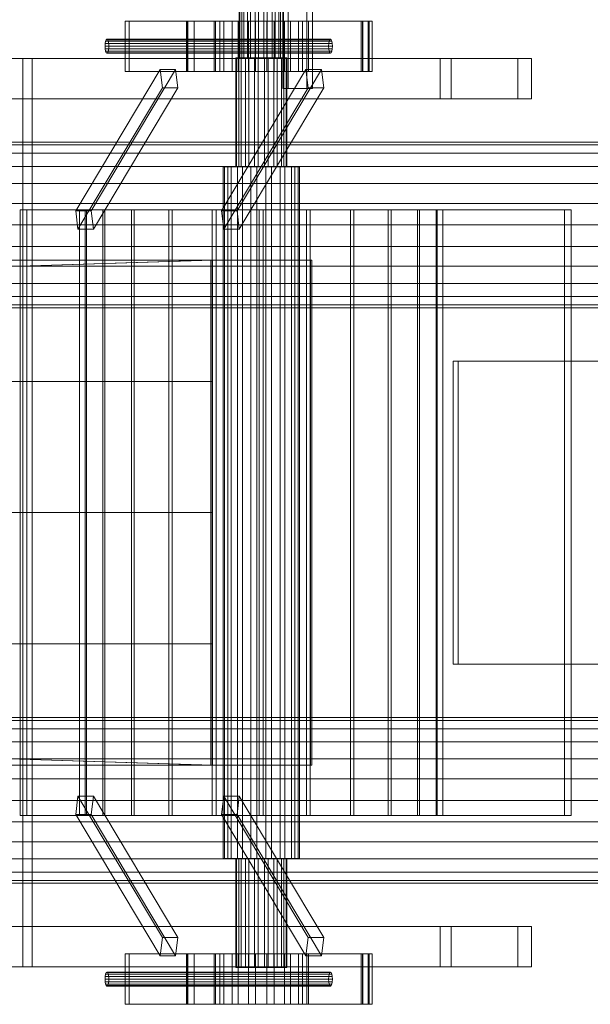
# Model space of a CAD drawing. Header units: millimetres. Extents: x -1970 to 61924, y -58230 to 6847.
# Tile 408 of 656: x 9954 to 10519, y -18487 to -17512. Entities that reach past the tile are written whole.
import ezdxf

# ---------------------------------------------------------------- set-up
doc = ezdxf.new("R2010")
doc.units = ezdxf.units.MM
for name, color, linetype, lineweight in [('superior_C01', 7, 'Continuous', 0), ('superior_C01-mix', 7, 'Continuous', 0), ('superior_mezcladora', 7, 'Continuous', 0)]:
    doc.layers.add(name, color=color, linetype=linetype, lineweight=lineweight)

msp = doc.modelspace()

# ---------------------------------------------------------------- linework, layer by layer
at = {"layer": 'superior_C01'}
for p, q in [((10214.566, -17177), (10214.566, -17580)), ((10219.959, -17580), (10219.959, -17177)), ((10238.641, -17580), (10238.641, -17177)), ((10244.033, -17177), (10244.033, -17580)), ((10171.539, -17449.5), (10171.539, -17549.5)), ((10172.196, -17449.5), (10172.196, -17549.5)), ((10174.207, -17449.5), (10174.207, -17549.5)), ((10176.079, -17449.5), (10176.079, -17549.5)), ((10179.794, -17449.5), (10179.794, -17549.5)), ((10182.595, -17449.5), (10182.595, -17549.5)), ((10187.45, -17449.5), (10187.45, -17549.5)), ((10190.754, -17449.5), (10190.754, -17549.5)), ((10196.009, -17449.5), (10196.009, -17549.5)), ((10199.313, -17449.5), (10199.313, -17549.5)), ((10204.168, -17449.5), (10204.168, -17549.5)), ((10206.969, -17449.5), (10206.969, -17549.5)), ((10210.684, -17449.5), (10210.684, -17549.5)), ((10212.556, -17449.5), (10212.556, -17549.5)), ((10214.567, -17549.5), (10214.567, -17449.5)), ((10215.224, -17449.5), (10215.224, -17549.5)), ((10299.115, -17513), (10058.373, -17513)), ((10058.373, -17513), (10058.373, -17563)), ((10062.417, -17513), (10058.373, -17513)), ((10062.417, -17563), (10062.417, -17513)), ((10062.417, -17513), (10303.159, -17513)), ((10292.451, -17513), (10119.117, -17513)), ((10119.117, -17513), (10119.117, -17563)), ((10120.734, -17513), (10119.117, -17513)), ((10293.529, -17513), (10120.195, -17513)), ((10120.195, -17513), (10120.195, -17563)), ((10126.936, -17513), (10120.195, -17513)), ((10120.734, -17563), (10120.734, -17513)), ((10120.734, -17513), (10294.069, -17513)), ((10126.936, -17563), (10126.936, -17513)), ((10126.936, -17513), (10300.27, -17513)), ((10148.122, -17513), (10146.718, -17513)), ((10146.718, -17513), (10152.418, -17513)), ((10146.718, -17513), (10146.718, -17563)), ((10156.417, -17513), (10148.122, -17513)), ((10148.122, -17513), (10148.122, -17563)), ((10152.418, -17513), (10164.354, -17513)), ((10152.418, -17513), (10152.418, -17563)), ((10170.339, -17513), (10156.417, -17513)), ((10156.417, -17513), (10156.417, -17563)), ((10164.354, -17513), (10180.71, -17513)), ((10164.354, -17513), (10164.354, -17563)), ((10187.769, -17513), (10170.339, -17513)), ((10170.339, -17513), (10170.339, -17563)), ((10180.71, -17513), (10198.994, -17513)), ((10180.71, -17513), (10180.71, -17563)), ((10206.053, -17513), (10187.769, -17513)), ((10187.769, -17513), (10187.769, -17563)), ((10198.994, -17513), (10216.424, -17513)), ((10198.994, -17513), (10198.994, -17563)), ((10222.409, -17513), (10206.053, -17513)), ((10206.053, -17513), (10206.053, -17563)), ((10216.424, -17513), (10230.346, -17513)), ((10216.424, -17513), (10216.424, -17563)), ((10234.345, -17513), (10222.409, -17513)), ((10222.409, -17513), (10222.409, -17563)), ((10230.346, -17513), (10238.641, -17513)), ((10230.346, -17513), (10230.346, -17563)), ((10240.045, -17513), (10234.345, -17513)), ((10234.345, -17513), (10234.345, -17563)), ((10238.641, -17513), (10240.045, -17513)), ((10238.641, -17563), (10238.641, -17513)), ((10240.045, -17513), (10240.045, -17563)), ((10292.451, -17563), (10292.451, -17513)), ((10292.451, -17513), (10294.069, -17513)), ((10293.529, -17563), (10293.529, -17513)), ((10293.529, -17513), (10300.27, -17513)), ((10294.069, -17513), (10294.069, -17563)), ((10299.115, -17563), (10299.115, -17513)), ((10299.115, -17513), (10303.159, -17513)), ((10300.27, -17513), (10300.27, -17563)), ((10303.159, -17513), (10303.159, -17563)), ((10038.574, -17538), (10038.718, -17535.321)), ((10038.718, -17535.321), (10039.127, -17533.05)), ((10038.718, -17535.321), (10260.201, -17535.321)), ((10039.127, -17533.05), (10039.739, -17531.533)), ((10039.127, -17533.05), (10260.61, -17533.05)), ((10039.739, -17531.533), (10040.462, -17531)), ((10039.739, -17531.533), (10261.222, -17531.533)), ((10040.462, -17531), (10041.184, -17531.533)), ((10261.944, -17531), (10040.462, -17531)), ((10041.184, -17531.533), (10041.796, -17533.05)), ((10041.184, -17531.533), (10262.666, -17531.533)), ((10041.796, -17533.05), (10042.205, -17535.321)), ((10041.796, -17533.05), (10263.279, -17533.05)), ((10042.205, -17535.321), (10042.349, -17538)), ((10042.205, -17535.321), (10263.688, -17535.321)), ((10260.201, -17535.321), (10260.057, -17538)), ((10260.61, -17533.05), (10260.201, -17535.321)), ((10261.222, -17531.533), (10260.61, -17533.05)), ((10261.944, -17531), (10261.222, -17531.533)), ((10262.666, -17531.533), (10261.944, -17531)), ((10263.279, -17533.05), (10262.666, -17531.533)), ((10263.688, -17535.321), (10263.279, -17533.05)), ((10263.832, -17538), (10263.688, -17535.321)), ((10038.718, -17540.679), (10038.574, -17538)), ((10038.574, -17538), (10260.057, -17538)), ((10039.127, -17542.95), (10038.718, -17540.679)), ((10038.718, -17540.679), (10260.201, -17540.679)), ((10039.739, -17544.467), (10039.127, -17542.95)), ((10039.127, -17542.95), (10260.61, -17542.95)), ((10040.462, -17545), (10039.739, -17544.467)), ((10039.739, -17544.467), (10261.222, -17544.467)), ((10041.184, -17544.467), (10040.462, -17545)), ((10040.462, -17545), (10261.944, -17545)), ((10041.796, -17542.95), (10041.184, -17544.467)), ((10041.184, -17544.467), (10262.666, -17544.467)), ((10042.205, -17540.679), (10041.796, -17542.95)), ((10041.796, -17542.95), (10263.279, -17542.95)), ((10042.349, -17538), (10042.205, -17540.679)), ((10042.205, -17540.679), (10263.688, -17540.679)), ((10042.349, -17538), (10263.832, -17538)), ((10260.057, -17538), (10260.201, -17540.679)), ((10260.201, -17540.679), (10260.61, -17542.95)), ((10260.61, -17542.95), (10261.222, -17544.467)), ((10261.222, -17544.467), (10261.944, -17545)), ((10261.944, -17545), (10262.666, -17544.467)), ((10262.666, -17544.467), (10263.279, -17542.95)), ((10263.279, -17542.95), (10263.688, -17540.679)), ((10263.688, -17540.679), (10263.832, -17538)), ((10370.76, -17550), (9855.572, -17550)), ((9866.357, -17550), (10381.545, -17550)), ((9957.064, -17550), (9918.545, -17550)), ((9927.982, -17550), (9966.501, -17550)), ((10447.6, -17550), (9932.413, -17550)), ((9945.893, -17550), (10461.081, -17550)), ((9957.064, -18450), (9957.064, -17550)), ((9957.064, -17550), (9966.501, -17550)), ((9966.501, -17550), (9966.501, -18450)), ((10168.826, -17549.5), (10168.064, -17549.5)), ((10168.064, -17549.5), (10171.156, -17549.5)), ((10168.064, -17549.5), (10168.064, -17657.5)), ((10173.326, -17549.5), (10168.826, -17549.5)), ((10168.826, -17549.5), (10168.826, -17657.5)), ((10171.156, -17549.5), (10177.633, -17549.5)), ((10171.156, -17549.5), (10171.156, -17657.5)), ((10174.207, -17549.5), (10171.539, -17549.5)), ((10171.539, -17549.5), (10172.196, -17549.5)), ((10172.196, -17549.5), (10176.079, -17549.5)), ((10180.879, -17549.5), (10173.326, -17549.5)), ((10173.326, -17549.5), (10173.326, -17657.5)), ((10179.794, -17549.5), (10174.207, -17549.5)), ((10176.079, -17549.5), (10182.595, -17549.5)), ((10177.633, -17549.5), (10186.506, -17549.5)), ((10177.633, -17549.5), (10177.633, -17657.5)), ((10187.45, -17549.5), (10179.794, -17549.5)), ((10190.336, -17549.5), (10180.879, -17549.5)), ((10180.879, -17549.5), (10180.879, -17657.5)), ((10182.595, -17549.5), (10190.754, -17549.5)), ((10186.506, -17549.5), (10196.427, -17549.5)), ((10186.506, -17549.5), (10186.506, -17657.5)), ((10196.009, -17549.5), (10187.45, -17549.5)), ((10200.257, -17549.5), (10190.336, -17549.5)), ((10190.336, -17549.5), (10190.336, -17657.5)), ((10190.754, -17549.5), (10199.313, -17549.5)), ((10204.168, -17549.5), (10196.009, -17549.5)), ((10196.427, -17549.5), (10205.883, -17549.5)), ((10196.427, -17549.5), (10196.427, -17657.5)), ((10199.313, -17549.5), (10206.969, -17549.5)), ((10209.13, -17549.5), (10200.257, -17549.5)), ((10200.257, -17549.5), (10200.257, -17657.5)), ((10210.684, -17549.5), (10204.168, -17549.5)), ((10205.883, -17549.5), (10213.437, -17549.5)), ((10205.883, -17549.5), (10205.883, -17657.5)), ((10206.969, -17549.5), (10212.556, -17549.5)), ((10215.606, -17549.5), (10209.13, -17549.5)), ((10209.13, -17549.5), (10209.13, -17657.5)), ((10214.567, -17549.5), (10210.684, -17549.5)), ((10212.556, -17549.5), (10215.224, -17549.5)), ((10213.437, -17549.5), (10217.937, -17549.5)), ((10213.437, -17549.5), (10213.437, -17657.5)), ((10215.224, -17549.5), (10214.567, -17549.5)), ((10218.699, -17549.5), (10215.606, -17549.5)), ((10215.606, -17549.5), (10215.606, -17657.5)), ((10217.937, -17549.5), (10218.699, -17549.5)), ((10217.937, -17657.5), (10217.937, -17549.5)), ((10218.699, -17549.5), (10218.699, -17657.5)), ((10370.76, -17550), (10370.76, -17590)), ((10381.545, -17550), (10370.76, -17550)), ((10381.545, -17590), (10381.545, -17550)), ((10447.6, -17550), (10447.6, -17590)), ((10461.081, -17550), (10447.6, -17550)), ((10461.081, -17590), (10461.081, -17550)), ((10093.124, -17560.886), (10009.543, -17700.886)), ((10024.951, -17700.886), (10108.532, -17560.886)), ((10058.373, -17563), (10299.115, -17563)), ((10058.373, -17563), (10062.417, -17563)), ((10303.159, -17563), (10062.417, -17563)), ((10095.344, -17579.114), (10093.124, -17560.886)), ((10093.124, -17560.886), (10108.532, -17560.886)), ((10108.532, -17560.886), (10110.751, -17579.114)), ((10119.117, -17563), (10292.451, -17563)), ((10119.117, -17563), (10120.734, -17563)), ((10120.195, -17563), (10293.529, -17563)), ((10120.195, -17563), (10126.936, -17563)), ((10294.069, -17563), (10120.734, -17563)), ((10300.27, -17563), (10126.936, -17563)), ((10152.418, -17563), (10146.718, -17563)), ((10146.718, -17563), (10148.122, -17563)), ((10148.122, -17563), (10156.417, -17563)), ((10164.354, -17563), (10152.418, -17563)), ((10237.57, -17560.886), (10153.989, -17700.886)), ((10156.417, -17563), (10170.339, -17563)), ((10180.71, -17563), (10164.354, -17563)), ((10169.396, -17700.886), (10252.977, -17560.886)), ((10170.339, -17563), (10187.769, -17563)), ((10198.994, -17563), (10180.71, -17563)), ((10187.769, -17563), (10206.053, -17563)), ((10216.424, -17563), (10198.994, -17563)), ((10206.053, -17563), (10222.409, -17563)), ((10230.346, -17563), (10216.424, -17563)), ((10222.409, -17563), (10234.345, -17563)), ((10238.641, -17563), (10230.346, -17563)), ((10234.345, -17563), (10240.045, -17563)), ((10239.789, -17579.114), (10237.57, -17560.886)), ((10237.57, -17560.886), (10252.977, -17560.886)), ((10240.045, -17563), (10238.641, -17563)), ((10252.977, -17560.886), (10255.196, -17579.114)), ((10294.069, -17563), (10292.451, -17563)), ((10300.27, -17563), (10293.529, -17563)), ((10303.159, -17563), (10299.115, -17563)), ((10095.344, -17579.114), (10011.763, -17719.114)), ((10110.751, -17579.114), (10027.17, -17719.114)), ((10110.751, -17579.114), (10095.344, -17579.114)), ((10239.789, -17579.114), (10156.208, -17719.114)), ((10255.196, -17579.114), (10171.616, -17719.114)), ((10214.566, -17580), (10238.641, -17580)), ((10214.566, -17580), (10219.959, -17580)), ((10244.033, -17580), (10219.959, -17580)), ((10244.033, -17580), (10238.641, -17580)), ((10255.196, -17579.114), (10239.789, -17579.114)), ((9855.572, -17590), (10370.76, -17590)), ((9866.357, -17590), (10381.545, -17590)), ((9932.413, -17590), (10447.6, -17590)), ((9945.893, -17590), (10461.081, -17590)), ((10370.76, -17590), (10381.545, -17590)), ((10447.6, -17590), (10461.081, -17590)), ((10156.789, -17657.5), (10155.653, -17657.5)), ((10155.653, -17657.5), (10160.262, -17657.5)), ((10155.653, -17657.5), (10155.653, -18342.5)), ((10163.495, -17657.5), (10156.789, -17657.5)), ((10156.789, -17657.5), (10156.789, -18342.5)), ((10160.262, -17657.5), (10169.913, -17657.5)), ((10160.262, -17657.5), (10160.262, -18342.5)), ((10174.751, -17657.5), (10163.495, -17657.5)), ((10163.495, -17657.5), (10163.495, -18342.5)), ((10171.156, -17657.5), (10168.064, -17657.5)), ((10168.064, -17657.5), (10168.826, -17657.5)), ((10168.826, -17657.5), (10173.326, -17657.5)), ((10169.913, -17657.5), (10183.136, -17657.5)), ((10169.913, -17657.5), (10169.913, -18342.5)), ((10177.633, -17657.5), (10171.156, -17657.5)), ((10173.326, -17657.5), (10180.879, -17657.5)), ((10188.844, -17657.5), (10174.751, -17657.5)), ((10174.751, -17657.5), (10174.751, -18342.5)), ((10186.506, -17657.5), (10177.633, -17657.5)), ((10180.879, -17657.5), (10190.336, -17657.5)), ((10183.136, -17657.5), (10197.919, -17657.5)), ((10183.136, -17657.5), (10183.136, -18342.5)), ((10196.427, -17657.5), (10186.506, -17657.5)), ((10203.627, -17657.5), (10188.844, -17657.5)), ((10188.844, -17657.5), (10188.844, -18342.5)), ((10190.336, -17657.5), (10200.257, -17657.5)), ((10205.883, -17657.5), (10196.427, -17657.5)), ((10197.919, -17657.5), (10212.012, -17657.5)), ((10197.919, -17657.5), (10197.919, -18342.5)), ((10200.257, -17657.5), (10209.13, -17657.5)), ((10216.85, -17657.5), (10203.627, -17657.5)), ((10203.627, -17657.5), (10203.627, -18342.5)), ((10213.437, -17657.5), (10205.883, -17657.5)), ((10209.13, -17657.5), (10215.606, -17657.5)), ((10212.012, -17657.5), (10223.268, -17657.5)), ((10212.012, -17657.5), (10212.012, -18342.5)), ((10217.937, -17657.5), (10213.437, -17657.5)), ((10215.606, -17657.5), (10218.699, -17657.5)), ((10226.501, -17657.5), (10216.85, -17657.5)), ((10216.85, -17657.5), (10216.85, -18342.5)), ((10218.699, -17657.5), (10217.937, -17657.5)), ((10223.268, -17657.5), (10229.974, -17657.5)), ((10223.268, -17657.5), (10223.268, -18342.5)), ((10231.11, -17657.5), (10226.501, -17657.5)), ((10226.501, -17657.5), (10226.501, -18342.5)), ((10229.974, -17657.5), (10231.11, -17657.5)), ((10229.974, -18342.5), (10229.974, -17657.5)), ((10231.11, -17657.5), (10231.11, -18342.5)), ((10493.64, -17700), (9954.378, -17700)), ((9954.378, -17700), (9954.378, -18300)), ((9961.118, -17700), (9954.378, -17700)), ((9961.118, -18300), (9961.118, -17700)), ((9961.118, -17700), (10500.38, -17700)), ((10024.951, -17700.886), (10009.543, -17700.886)), ((10009.543, -17700.886), (10011.763, -17719.114)), ((10020.047, -17700), (10013.393, -17700)), ((10013.393, -17700), (10019.004, -17700)), ((10013.393, -17700), (10013.393, -18300)), ((10019.004, -17700), (10036.499, -17700)), ((10019.004, -17700), (10019.004, -18300)), ((10038.514, -17700), (10020.047, -17700)), ((10020.047, -17700), (10020.047, -18300)), ((10027.17, -17719.114), (10024.951, -17700.886)), ((10036.499, -17700), (10064.685, -17700)), ((10036.499, -17700), (10036.499, -18300)), ((10067.535, -17700), (10038.514, -17700)), ((10038.514, -17700), (10038.514, -18300)), ((10064.685, -17700), (10101.642, -17700)), ((10064.685, -17700), (10064.685, -18300)), ((10105.132, -17700), (10067.535, -17700)), ((10067.535, -17700), (10067.535, -18300)), ((10101.642, -17700), (10144.851, -17700)), ((10101.642, -17700), (10101.642, -18300)), ((10148.743, -17700), (10105.132, -17700)), ((10105.132, -17700), (10105.132, -18300)), ((10144.851, -17700), (10191.367, -17700)), ((10144.851, -17700), (10144.851, -18300)), ((10195.396, -17700), (10148.743, -17700)), ((10148.743, -17700), (10148.743, -18300)), ((10169.396, -17700.886), (10153.989, -17700.886)), ((10153.989, -17700.886), (10156.208, -17719.114)), ((10171.616, -17719.114), (10169.396, -17700.886)), ((10191.367, -17700), (10238.02, -17700)), ((10191.367, -17700), (10191.367, -18300)), ((10241.912, -17700), (10195.396, -17700)), ((10195.396, -17700), (10195.396, -18300)), ((10238.02, -17700), (10281.631, -17700)), ((10238.02, -17700), (10238.02, -18300)), ((10285.121, -17700), (10241.912, -17700)), ((10241.912, -17700), (10241.912, -18300)), ((10281.631, -17700), (10319.228, -17700)), ((10281.631, -17700), (10281.631, -18300)), ((10322.078, -17700), (10285.121, -17700)), ((10285.121, -17700), (10285.121, -18300)), ((10319.228, -17700), (10348.249, -17700)), ((10319.228, -17700), (10319.228, -18300)), ((10350.264, -17700), (10322.078, -17700)), ((10322.078, -17700), (10322.078, -18300)), ((10348.249, -17700), (10366.716, -17700)), ((10348.249, -17700), (10348.249, -18300)), ((10367.759, -17700), (10350.264, -17700)), ((10350.264, -17700), (10350.264, -18300)), ((10366.716, -17700), (10373.37, -17700)), ((10366.716, -18300), (10366.716, -17700)), ((10373.37, -17700), (10367.759, -17700)), ((10367.759, -17700), (10367.759, -18300)), ((10373.37, -17700), (10373.37, -18300)), ((10493.64, -18300), (10493.64, -17700)), ((10493.64, -17700), (10500.38, -17700)), ((10500.38, -17700), (10500.38, -18300)), ((10011.763, -17719.114), (10027.17, -17719.114)), ((10156.208, -17719.114), (10171.616, -17719.114)), ((1103.221, -17750), (10242.208, -17750)), ((10243.564, -17750), (1104.577, -17750)), ((9445.582, -17771.702), (10143.539, -17750)), ((10145.146, -17750), (9447.19, -17771.702)), ((10143.539, -17750), (10143.539, -17870)), ((10143.539, -17750), (10145.146, -17750)), ((10145.146, -17870), (10145.146, -17750)), ((10242.208, -17750), (10242.208, -18250)), ((10243.564, -17750), (10242.208, -17750)), ((10243.564, -18250), (10243.564, -17750)), ((9464.026, -17870), (10143.539, -17870)), ((10145.146, -17870), (9465.634, -17870)), ((10143.539, -17870), (10143.539, -18000)), ((10145.146, -17870), (10143.539, -17870)), ((10145.146, -18000), (10145.146, -17870)), ((9464.026, -18000), (10143.539, -18000)), ((10145.146, -18000), (9465.634, -18000)), ((10143.539, -18000), (10143.539, -18130)), ((10145.146, -18000), (10143.539, -18000)), ((10145.146, -18130), (10145.146, -18000)), ((9464.026, -18130), (10143.539, -18130)), ((10145.146, -18130), (9465.634, -18130)), ((10143.539, -18130), (10143.539, -18250)), ((10145.146, -18130), (10143.539, -18130)), ((10145.146, -18250), (10145.146, -18130)), ((10143.539, -18250), (9445.582, -18228.298)), ((9447.19, -18228.298), (10145.146, -18250)), ((10242.208, -18250), (1103.221, -18250)), ((1104.577, -18250), (10243.564, -18250)), ((10143.539, -18250), (10145.146, -18250)), ((10242.208, -18250), (10243.564, -18250)), ((10011.763, -18280.886), (10009.543, -18299.114)), ((10027.17, -18280.886), (10011.763, -18280.886)), ((10095.344, -18420.886), (10011.763, -18280.886)), ((10024.951, -18299.114), (10027.17, -18280.886)), ((10027.17, -18280.886), (10110.751, -18420.886)), ((10156.208, -18280.886), (10153.989, -18299.114)), ((10171.616, -18280.886), (10156.208, -18280.886)), ((10239.789, -18420.886), (10156.208, -18280.886)), ((10169.396, -18299.114), (10171.616, -18280.886)), ((10171.616, -18280.886), (10255.196, -18420.886)), ((9954.378, -18300), (10493.64, -18300)), ((9954.378, -18300), (9961.118, -18300)), ((10500.38, -18300), (9961.118, -18300)), ((10009.543, -18299.114), (10024.951, -18299.114)), ((10093.124, -18439.114), (10009.543, -18299.114)), ((10019.004, -18300), (10013.393, -18300)), ((10013.393, -18300), (10020.047, -18300)), ((10036.499, -18300), (10019.004, -18300)), ((10020.047, -18300), (10038.514, -18300)), ((10108.532, -18439.114), (10024.951, -18299.114)), ((10064.685, -18300), (10036.499, -18300)), ((10038.514, -18300), (10067.535, -18300)), ((10101.642, -18300), (10064.685, -18300)), ((10067.535, -18300), (10105.132, -18300)), ((10144.851, -18300), (10101.642, -18300)), ((10105.132, -18300), (10148.743, -18300)), ((10191.367, -18300), (10144.851, -18300)), ((10148.743, -18300), (10195.396, -18300)), ((10153.989, -18299.114), (10169.396, -18299.114)), ((10237.57, -18439.114), (10153.989, -18299.114)), ((10252.977, -18439.114), (10169.396, -18299.114)), ((10238.02, -18300), (10191.367, -18300)), ((10195.396, -18300), (10241.912, -18300)), ((10281.631, -18300), (10238.02, -18300)), ((10241.912, -18300), (10285.121, -18300)), ((10319.228, -18300), (10281.631, -18300)), ((10285.121, -18300), (10322.078, -18300)), ((10348.249, -18300), (10319.228, -18300)), ((10322.078, -18300), (10350.264, -18300)), ((10366.716, -18300), (10348.249, -18300)), ((10350.264, -18300), (10367.759, -18300)), ((10373.37, -18300), (10366.716, -18300)), ((10367.759, -18300), (10373.37, -18300)), ((10500.38, -18300), (10493.64, -18300)), ((10160.262, -18342.5), (10155.653, -18342.5)), ((10155.653, -18342.5), (10156.789, -18342.5)), ((10156.789, -18342.5), (10163.495, -18342.5)), ((10169.913, -18342.5), (10160.262, -18342.5)), ((10163.495, -18342.5), (10174.751, -18342.5)), ((10168.826, -18342.5), (10168.064, -18342.5)), ((10168.064, -18342.5), (10171.156, -18342.5)), ((10168.064, -18342.5), (10168.064, -18450.5)), ((10173.326, -18342.5), (10168.826, -18342.5)), ((10168.826, -18342.5), (10168.826, -18450.5)), ((10183.136, -18342.5), (10169.913, -18342.5)), ((10171.156, -18342.5), (10177.633, -18342.5)), ((10171.156, -18342.5), (10171.156, -18450.5)), ((10180.879, -18342.5), (10173.326, -18342.5)), ((10173.326, -18342.5), (10173.326, -18450.5)), ((10174.751, -18342.5), (10188.844, -18342.5)), ((10177.633, -18342.5), (10186.506, -18342.5)), ((10177.633, -18342.5), (10177.633, -18450.5)), ((10190.336, -18342.5), (10180.879, -18342.5)), ((10180.879, -18342.5), (10180.879, -18450.5)), ((10197.919, -18342.5), (10183.136, -18342.5)), ((10186.506, -18342.5), (10196.427, -18342.5)), ((10186.506, -18342.5), (10186.506, -18450.5)), ((10188.844, -18342.5), (10203.627, -18342.5)), ((10200.257, -18342.5), (10190.336, -18342.5)), ((10190.336, -18342.5), (10190.336, -18450.5)), ((10196.427, -18342.5), (10205.883, -18342.5)), ((10196.427, -18342.5), (10196.427, -18450.5)), ((10212.012, -18342.5), (10197.919, -18342.5)), ((10209.13, -18342.5), (10200.257, -18342.5)), ((10200.257, -18342.5), (10200.257, -18450.5)), ((10203.627, -18342.5), (10216.85, -18342.5)), ((10205.883, -18342.5), (10213.437, -18342.5)), ((10205.883, -18342.5), (10205.883, -18450.5)), ((10215.606, -18342.5), (10209.13, -18342.5)), ((10209.13, -18342.5), (10209.13, -18450.5)), ((10223.268, -18342.5), (10212.012, -18342.5)), ((10213.437, -18342.5), (10217.937, -18342.5)), ((10213.437, -18342.5), (10213.437, -18450.5)), ((10218.699, -18342.5), (10215.606, -18342.5)), ((10215.606, -18342.5), (10215.606, -18450.5)), ((10216.85, -18342.5), (10226.501, -18342.5)), ((10217.937, -18342.5), (10218.699, -18342.5)), ((10217.937, -18450.5), (10217.937, -18342.5)), ((10218.699, -18342.5), (10218.699, -18450.5)), ((10229.974, -18342.5), (10223.268, -18342.5)), ((10226.501, -18342.5), (10231.11, -18342.5)), ((10231.11, -18342.5), (10229.974, -18342.5)), ((10370.76, -18410), (9855.572, -18410)), ((9866.357, -18410), (10381.545, -18410)), ((10447.6, -18410), (9932.413, -18410)), ((9945.893, -18410), (10461.081, -18410)), ((10370.76, -18410), (10370.76, -18450)), ((10381.545, -18410), (10370.76, -18410)), ((10381.545, -18450), (10381.545, -18410)), ((10447.6, -18410), (10447.6, -18450)), ((10461.081, -18410), (10447.6, -18410)), ((10461.081, -18450), (10461.081, -18410)), ((10093.124, -18439.114), (10095.344, -18420.886)), ((10095.344, -18420.886), (10110.751, -18420.886)), ((10110.751, -18420.886), (10108.532, -18439.114)), ((10237.57, -18439.114), (10239.789, -18420.886)), ((10239.789, -18420.886), (10255.196, -18420.886)), ((10255.196, -18420.886), (10252.977, -18439.114)), ((10299.115, -18437), (10058.373, -18437)), ((10058.373, -18437), (10058.373, -18487)), ((10062.417, -18437), (10058.373, -18437)), ((10062.417, -18487), (10062.417, -18437)), ((10062.417, -18437), (10303.159, -18437)), ((10108.532, -18439.114), (10093.124, -18439.114)), ((10292.451, -18437), (10119.117, -18437)), ((10119.117, -18437), (10119.117, -18487)), ((10120.734, -18437), (10119.117, -18437)), ((10293.529, -18437), (10120.195, -18437)), ((10120.195, -18437), (10120.195, -18487)), ((10126.936, -18437), (10120.195, -18437)), ((10120.734, -18487), (10120.734, -18437)), ((10120.734, -18437), (10294.069, -18437)), ((10126.936, -18487), (10126.936, -18437)), ((10126.936, -18437), (10300.27, -18437)), ((10148.122, -18437), (10146.718, -18437)), ((10146.718, -18437), (10152.418, -18437)), ((10146.718, -18437), (10146.718, -18487)), ((10156.417, -18437), (10148.122, -18437)), ((10148.122, -18437), (10148.122, -18487)), ((10152.418, -18437), (10164.354, -18437)), ((10152.418, -18437), (10152.418, -18487)), ((10170.339, -18437), (10156.417, -18437)), ((10156.417, -18437), (10156.417, -18487)), ((10164.354, -18437), (10180.71, -18437)), ((10164.354, -18437), (10164.354, -18487)), ((10187.769, -18437), (10170.339, -18437)), ((10170.339, -18437), (10170.339, -18487)), ((10180.71, -18437), (10198.994, -18437)), ((10180.71, -18437), (10180.71, -18487)), ((10206.053, -18437), (10187.769, -18437)), ((10187.769, -18437), (10187.769, -18487)), ((10198.994, -18437), (10216.424, -18437)), ((10198.994, -18437), (10198.994, -18487)), ((10222.409, -18437), (10206.053, -18437)), ((10206.053, -18437), (10206.053, -18487)), ((10216.424, -18437), (10230.346, -18437)), ((10216.424, -18437), (10216.424, -18487)), ((10234.345, -18437), (10222.409, -18437)), ((10222.409, -18437), (10222.409, -18487)), ((10230.346, -18437), (10238.641, -18437)), ((10230.346, -18437), (10230.346, -18487)), ((10240.045, -18437), (10234.345, -18437)), ((10234.345, -18437), (10234.345, -18487)), ((10252.977, -18439.114), (10237.57, -18439.114)), ((10238.641, -18437), (10240.045, -18437)), ((10238.641, -18487), (10238.641, -18437)), ((10240.045, -18437), (10240.045, -18487)), ((10292.451, -18487), (10292.451, -18437)), ((10292.451, -18437), (10294.069, -18437)), ((10293.529, -18487), (10293.529, -18437)), ((10293.529, -18437), (10300.27, -18437)), ((10294.069, -18437), (10294.069, -18487)), ((10299.115, -18487), (10299.115, -18437)), ((10299.115, -18437), (10303.159, -18437)), ((10300.27, -18437), (10300.27, -18487)), ((10303.159, -18437), (10303.159, -18487)), ((9855.572, -18450), (10370.76, -18450)), ((9866.357, -18450), (10381.545, -18450)), ((9918.545, -18450), (9957.064, -18450)), ((9966.501, -18450), (9927.982, -18450)), ((9932.413, -18450), (10447.6, -18450)), ((9945.893, -18450), (10461.081, -18450)), ((9966.501, -18450), (9957.064, -18450)), ((10171.156, -18450.5), (10168.064, -18450.5)), ((10168.064, -18450.5), (10168.826, -18450.5)), ((10168.826, -18450.5), (10173.326, -18450.5)), ((10177.633, -18450.5), (10171.156, -18450.5)), ((10173.326, -18450.5), (10180.879, -18450.5)), ((10186.506, -18450.5), (10177.633, -18450.5)), ((10180.879, -18450.5), (10190.336, -18450.5)), ((10196.427, -18450.5), (10186.506, -18450.5)), ((10190.336, -18450.5), (10200.257, -18450.5)), ((10205.883, -18450.5), (10196.427, -18450.5)), ((10200.257, -18450.5), (10209.13, -18450.5)), ((10213.437, -18450.5), (10205.883, -18450.5)), ((10209.13, -18450.5), (10215.606, -18450.5)), ((10217.937, -18450.5), (10213.437, -18450.5)), ((10215.606, -18450.5), (10218.699, -18450.5)), ((10218.699, -18450.5), (10217.937, -18450.5)), ((10370.76, -18450), (10381.545, -18450)), ((10447.6, -18450), (10461.081, -18450)), ((10038.574, -18462), (10038.718, -18459.321)), ((10038.718, -18464.679), (10038.574, -18462)), ((10038.574, -18462), (10260.057, -18462)), ((10038.718, -18459.321), (10039.127, -18457.05)), ((10038.718, -18459.321), (10260.201, -18459.321)), ((10039.127, -18457.05), (10039.739, -18455.533)), ((10039.127, -18457.05), (10260.61, -18457.05)), ((10039.739, -18455.533), (10040.462, -18455)), ((10039.739, -18455.533), (10261.222, -18455.533)), ((10040.462, -18455), (10041.184, -18455.533)), ((10261.944, -18455), (10040.462, -18455)), ((10041.184, -18455.533), (10041.796, -18457.05)), ((10041.184, -18455.533), (10262.666, -18455.533)), ((10041.796, -18457.05), (10042.205, -18459.321)), ((10041.796, -18457.05), (10263.279, -18457.05)), ((10042.205, -18459.321), (10042.349, -18462)), ((10042.205, -18459.321), (10263.688, -18459.321)), ((10042.349, -18462), (10042.205, -18464.679)), ((10042.349, -18462), (10263.832, -18462)), ((10260.201, -18459.321), (10260.057, -18462)), ((10260.057, -18462), (10260.201, -18464.679)), ((10260.61, -18457.05), (10260.201, -18459.321)), ((10261.222, -18455.533), (10260.61, -18457.05)), ((10261.944, -18455), (10261.222, -18455.533)), ((10262.666, -18455.533), (10261.944, -18455)), ((10263.279, -18457.05), (10262.666, -18455.533)), ((10263.688, -18459.321), (10263.279, -18457.05)), ((10263.832, -18462), (10263.688, -18459.321)), ((10263.688, -18464.679), (10263.832, -18462)), ((10039.127, -18466.95), (10038.718, -18464.679)), ((10038.718, -18464.679), (10260.201, -18464.679)), ((10039.739, -18468.467), (10039.127, -18466.95)), ((10039.127, -18466.95), (10260.61, -18466.95)), ((10040.462, -18469), (10039.739, -18468.467)), ((10039.739, -18468.467), (10261.222, -18468.467)), ((10041.184, -18468.467), (10040.462, -18469)), ((10040.462, -18469), (10261.944, -18469)), ((10041.796, -18466.95), (10041.184, -18468.467)), ((10041.184, -18468.467), (10262.666, -18468.467)), ((10042.205, -18464.679), (10041.796, -18466.95)), ((10041.796, -18466.95), (10263.279, -18466.95)), ((10042.205, -18464.679), (10263.688, -18464.679)), ((10260.201, -18464.679), (10260.61, -18466.95)), ((10260.61, -18466.95), (10261.222, -18468.467)), ((10261.222, -18468.467), (10261.944, -18469)), ((10261.944, -18469), (10262.666, -18468.467)), ((10262.666, -18468.467), (10263.279, -18466.95)), ((10263.279, -18466.95), (10263.688, -18464.679)), ((10058.373, -18487), (10299.115, -18487)), ((10058.373, -18487), (10062.417, -18487)), ((10303.159, -18487), (10062.417, -18487)), ((10119.117, -18487), (10292.451, -18487)), ((10119.117, -18487), (10120.734, -18487)), ((10120.195, -18487), (10293.529, -18487)), ((10120.195, -18487), (10126.936, -18487)), ((10294.069, -18487), (10120.734, -18487)), ((10300.27, -18487), (10126.936, -18487)), ((10152.418, -18487), (10146.718, -18487)), ((10146.718, -18487), (10148.122, -18487)), ((10148.122, -18487), (10156.417, -18487)), ((10164.354, -18487), (10152.418, -18487)), ((10156.417, -18487), (10170.339, -18487)), ((10180.71, -18487), (10164.354, -18487)), ((10170.339, -18487), (10187.769, -18487)), ((10198.994, -18487), (10180.71, -18487)), ((10187.769, -18487), (10206.053, -18487)), ((10216.424, -18487), (10198.994, -18487)), ((10206.053, -18487), (10222.409, -18487)), ((10230.346, -18487), (10216.424, -18487)), ((10222.409, -18487), (10234.345, -18487)), ((10238.641, -18487), (10230.346, -18487)), ((10234.345, -18487), (10240.045, -18487)), ((10240.045, -18487), (10238.641, -18487)), ((10294.069, -18487), (10292.451, -18487)), ((10300.27, -18487), (10293.529, -18487)), ((10303.159, -18487), (10299.115, -18487))]:
    msp.add_line(p, q, dxfattribs=at)
at = {"layer": 'superior_C01-mix'}
for p, q in [((10388.381, -17850), (10383.381, -17850)), ((10383.381, -17850), (10783.381, -17850)), ((10383.381, -18150), (10383.381, -17850)), ((10538.381, -17850), (10388.381, -17850)), ((10388.381, -17850), (10388.381, -18150)), ((10783.381, -18150), (10383.381, -18150)), ((10383.381, -18150), (10388.381, -18150)), ((10388.381, -18150), (10538.381, -18150))]:
    msp.add_line(p, q, dxfattribs=at)
at = {"layer": 'superior_mezcladora'}
for p, q in [((16168.381, -17633), (9648.381, -17633)), ((9648.381, -17635.794), (16168.381, -17635.794)), ((9648.381, -17643.986), (16168.381, -17643.986)), ((9648.381, -17657.017), (16168.381, -17657.017)), ((9648.381, -17674), (16168.381, -17674)), ((9648.381, -17693.777), (16168.381, -17693.777)), ((9648.381, -17715), (16168.381, -17715)), ((9648.381, -17736.223), (16168.381, -17736.223)), ((9648.381, -17756), (16168.381, -17756)), ((9648.381, -17772.983), (16168.381, -17772.983)), ((9648.381, -17786.014), (16168.381, -17786.014)), ((9648.381, -17794.206), (16168.381, -17794.206)), ((9648.381, -17797), (16168.381, -17797)), ((16168.381, -18203), (9648.381, -18203)), ((9648.381, -18205.794), (16168.381, -18205.794)), ((9648.381, -18213.986), (16168.381, -18213.986)), ((9648.381, -18227.017), (16168.381, -18227.017)), ((9648.381, -18244), (16168.381, -18244)), ((9648.381, -18263.777), (16168.381, -18263.777)), ((9648.381, -18285), (16168.381, -18285)), ((9648.381, -18306.223), (16168.381, -18306.223)), ((9648.381, -18326), (16168.381, -18326)), ((9648.381, -18342.983), (16168.381, -18342.983)), ((9648.381, -18356.014), (16168.381, -18356.014)), ((9648.381, -18364.206), (16168.381, -18364.206)), ((9648.381, -18367), (16168.381, -18367))]:
    msp.add_line(p, q, dxfattribs=at)

doc.saveas('drawing.dxf')
